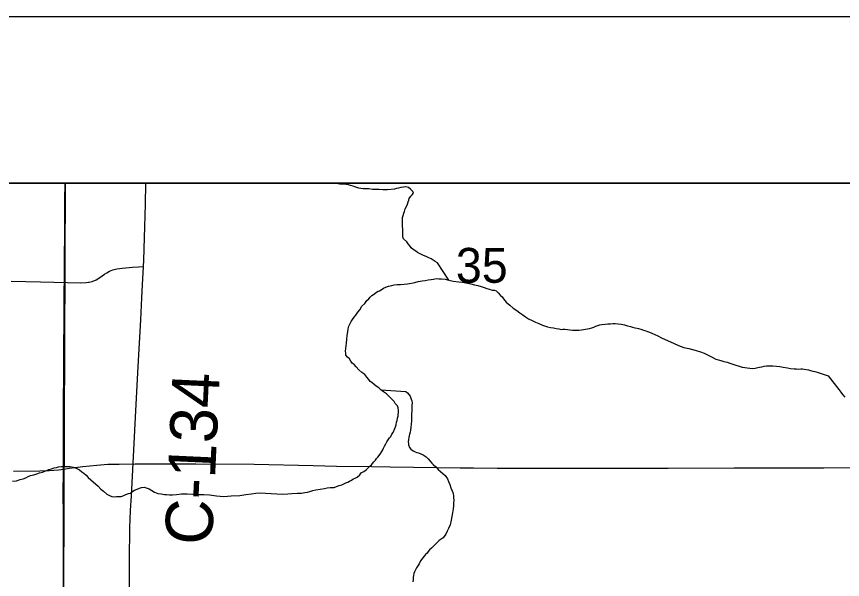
# Model space of a CAD drawing. Extents: x 2.4 to 73.1, y 4.5 to 25.6.
# Drawn here: x 45.0898 to 45.586, y 24.667 to 25.0051 of the extents above; entities that cross this region are included whole.
import ezdxf

# ---------------------------------------------------------------- set-up
doc = ezdxf.new("R2010")
doc.units = 0
for name, color, linetype in [('GM_X_County_Road', 7, 'Continuous'), ('GM_X_County_Road_Text', 7, 'Continuous'), ('GM_X_Interchange_Ramps', 7, 'Continuous'), ('GM_X_Minor_River', 7, 'Continuous'), ('GM_X_Section_Text', 7, 'Continuous'), ('GM_X_Township_Road', 7, 'Continuous'), ('GM_X_US_Shield', 7, 'Continuous'), ('SH_Cut_Line', 7, 'Continuous'), ('SH_Data', 7, 'Continuous')]:
    doc.layers.add(name, color=color, linetype=linetype)

msp = doc.modelspace()

# ---------------------------------------------------------------- linework, layer by layer
at = {"layer": 'GM_X_County_Road'}
msp.add_line((45.16551, 24.84401), (45.16606, 24.85491), dxfattribs=at)
for points in [[(45.16606, 24.85491), (45.16626, 24.85886), (45.1666, 24.87222), (45.16722, 24.89212), (45.16754, 24.90511)], [(45.15687, 24.6007), (45.15704, 24.60732), (45.15719, 24.62068), (45.15741, 24.64213), (45.1576, 24.66451), (45.15768, 24.67881), (45.15796, 24.69807), (45.15826, 24.70846), (45.1589, 24.71731), (45.16008, 24.7409), (45.1615, 24.76822), (45.16283, 24.79492), (45.16439, 24.82285), (45.16511, 24.8362), (45.16551, 24.84401)]]:
    msp.add_lwpolyline(points, dxfattribs=at)
at = {"layer": 'GM_X_Interchange_Ramps'}
msp.add_lwpolyline([(46.12189, 24.90511), (43.14223, 24.90511)], dxfattribs=at)
at = {"layer": 'GM_X_Minor_River'}
for points in [[(45.34948, 24.84681), (45.3426, 24.85718), (45.34129, 24.85796), (45.34016, 24.85874), (45.33884, 24.85952), (45.33714, 24.86031), (45.33582, 24.8609), (45.3343, 24.86149), (45.33261, 24.86247), (45.33072, 24.86345), (45.32959, 24.86423), (45.32809, 24.8652), (45.32696, 24.86617), (45.32603, 24.86732), (45.3251, 24.86867), (45.32417, 24.86982), (45.32229, 24.87156), (45.32193, 24.87271), (45.32195, 24.87404), (45.32178, 24.87556), (45.32181, 24.87746), (45.32165, 24.87918), (45.32168, 24.88107), (45.32171, 24.88316), (45.32173, 24.88449), (45.32213, 24.88563), (45.32253, 24.88695), (45.32293, 24.88809), (45.32333, 24.8896), (45.32412, 24.89111), (45.32471, 24.89243), (45.32511, 24.89375), (45.32551, 24.89489), (45.32572, 24.89583), (45.32669, 24.89715), (45.32746, 24.89808), (45.32824, 24.89902), (45.32787, 24.89998), (45.32656, 24.90133), (45.32525, 24.90249), (45.32373, 24.90289), (45.32221, 24.90254), (45.32068, 24.90237), (45.31935, 24.90201), (45.31801, 24.90185), (45.31687, 24.90148), (45.31267, 24.90098), (45.31134, 24.901), (45.30982, 24.90103), (45.30773, 24.90125), (45.30583, 24.90128), (45.30374, 24.90131), (45.30146, 24.90154), (45.29975, 24.90157), (45.29804, 24.90159), (45.29671, 24.9018), (45.29538, 24.90202), (45.29425, 24.90241), (45.29311, 24.90281), (45.29198, 24.90321), (45.29046, 24.90361), (45.28914, 24.90402), (45.28781, 24.90423), (45.28648, 24.90444), (45.28515, 24.90446), (45.28401, 24.90448), (45.28306, 24.90468), (45.28211, 24.90489), (45.28097, 24.9049), (45.28002, 24.90492), (45.27896, 24.90511)], [(45.30427, 24.83822), (45.306, 24.83952), (45.30696, 24.84007), (45.30792, 24.84044), (45.30888, 24.84099), (45.31022, 24.84192), (45.31156, 24.84266), (45.31328, 24.8432), (45.31519, 24.84355), (45.31672, 24.84391), (45.31844, 24.84426), (45.32053, 24.84423), (45.32262, 24.84439), (45.32472, 24.84454), (45.327, 24.84489), (45.32911, 24.84542), (45.33102, 24.84596), (45.33349, 24.8463), (45.33521, 24.84666), (45.33712, 24.84701), (45.33883, 24.84717), (45.34036, 24.84734), (45.34188, 24.84769), (45.34341, 24.84767), (45.34512, 24.84764), (45.34721, 24.84742), (45.34948, 24.84681), (45.35213, 24.8462), (45.35555, 24.84576), (45.35764, 24.84554), (45.36276, 24.84451), (45.36484, 24.84391), (45.36692, 24.84349), (45.36882, 24.84289), (45.37071, 24.84229), (45.37241, 24.8417), (45.37393, 24.84129), (45.37487, 24.8409), (45.37582, 24.84069), (45.37696, 24.84067), (45.3779, 24.84028), (45.37922, 24.83912), (45.38052, 24.83757), (45.38146, 24.8368), (45.38239, 24.83546), (45.38388, 24.83353), (45.38614, 24.83179), (45.3882, 24.83004), (45.39027, 24.82849), (45.39215, 24.82713), (45.39385, 24.82596), (45.39554, 24.8248), (45.39742, 24.82363), (45.3995, 24.82245), (45.40157, 24.82147), (45.40365, 24.82068), (45.40573, 24.81969), (45.40876, 24.8187), (45.41065, 24.81828), (45.41236, 24.81807), (45.41407, 24.81766), (45.41558, 24.81745), (45.41691, 24.81724), (45.41805, 24.81741), (45.4192, 24.81739), (45.42071, 24.81718), (45.42223, 24.81696), (45.42375, 24.81675), (45.42527, 24.81672), (45.42755, 24.81669), (45.42927, 24.81685), (45.43404, 24.81772), (45.43537, 24.81808), (45.43652, 24.81863), (45.43786, 24.81918), (45.43901, 24.81954), (45.44016, 24.81991), (45.44149, 24.82008), (45.4434, 24.82043), (45.44492, 24.82059), (45.44663, 24.82056), (45.44816, 24.82073), (45.44949, 24.82071), (45.4512, 24.82049), (45.4531, 24.82027), (45.45499, 24.81986), (45.45688, 24.81926), (45.45859, 24.81885), (45.45992, 24.81864), (45.46124, 24.81824), (45.46257, 24.81803), (45.46352, 24.81782), (45.46484, 24.81742), (45.46635, 24.81683), (45.46787, 24.81624), (45.46881, 24.81584), (45.46995, 24.81544), (45.47146, 24.81485), (45.47316, 24.81406), (45.47505, 24.81327), (45.47731, 24.8121)], [(45.26302, 24.71916), (45.26455, 24.71952), (45.26607, 24.71987), (45.26779, 24.72042), (45.26951, 24.72077), (45.27485, 24.72164), (45.27638, 24.72199), (45.27828, 24.72215), (45.28057, 24.7223), (45.2821, 24.72285), (45.28363, 24.7234), (45.28516, 24.72394), (45.2865, 24.72449), (45.28765, 24.72504), (45.28879, 24.7254), (45.28975, 24.72596), (45.29071, 24.72651), (45.29225, 24.72744), (45.29321, 24.7278), (45.29436, 24.72836), (45.29609, 24.72985), (45.29687, 24.73098), (45.29841, 24.7319), (45.29975, 24.73283), (45.30091, 24.73395), (45.30207, 24.73507), (45.30303, 24.73582), (45.30439, 24.7377), (45.30536, 24.73863), (45.30614, 24.73957), (45.30691, 24.74051), (45.30827, 24.7422), (45.30925, 24.74389), (45.30983, 24.74483), (45.31023, 24.74596), (45.31082, 24.74709), (45.3116, 24.74841), (45.31219, 24.74973), (45.31297, 24.75086), (45.31394, 24.75199), (45.31471, 24.75292), (45.31531, 24.75424), (45.31608, 24.75518), (45.31707, 24.75764), (45.31747, 24.75877), (45.31787, 24.7599), (45.31808, 24.76142), (45.31848, 24.76255), (45.31869, 24.76388), (45.31909, 24.76521), (45.31911, 24.76616), (45.31931, 24.7671), (45.31933, 24.76843), (45.31898, 24.77015), (45.31862, 24.77129), (45.31731, 24.77264), (45.31657, 24.7738), (45.31544, 24.77514), (45.31395, 24.77669), (45.31207, 24.77843), (45.31019, 24.77979), (45.30869, 24.78095), (45.30738, 24.78211), (45.30587, 24.78309), (45.30455, 24.78406), (45.30324, 24.78522), (45.3023, 24.78599), (45.30137, 24.78715), (45.30025, 24.7885), (45.29894, 24.79004), (45.29725, 24.79139), (45.29537, 24.79294), (45.29388, 24.79468), (45.29257, 24.79603), (45.29144, 24.797), (45.2907, 24.79815), (45.28977, 24.79949), (45.28865, 24.80046), (45.28753, 24.80181), (45.28754, 24.80295), (45.28737, 24.80409), (45.28802, 24.80902), (45.28824, 24.81111), (45.28847, 24.81358), (45.28889, 24.81566), (45.28911, 24.81756), (45.28951, 24.81907), (45.2901, 24.82039), (45.29089, 24.8219), (45.29167, 24.82322), (45.29264, 24.82453), (45.29361, 24.82584), (45.29478, 24.82754), (45.29594, 24.82904), (45.29731, 24.83111), (45.29905, 24.83279), (45.30021, 24.83448), (45.30137, 24.8356), (45.30234, 24.83654), (45.3033, 24.83747), (45.30427, 24.83822)], [(45.47731, 24.8121), (45.48128, 24.81032), (45.48449, 24.80894), (45.48751, 24.80756), (45.49073, 24.80637), (45.49357, 24.80576), (45.49584, 24.80515), (45.49811, 24.80454), (45.50057, 24.80375), (45.50284, 24.80295), (45.50492, 24.80197), (45.50718, 24.80079), (45.50982, 24.79923), (45.51286, 24.79861), (45.51475, 24.79801), (45.51664, 24.7976), (45.51835, 24.797), (45.52005, 24.7964), (45.52194, 24.7958), (45.52383, 24.79502), (45.52573, 24.7946), (45.53028, 24.79396), (45.53218, 24.79374), (45.53351, 24.79391), (45.53504, 24.79427), (45.53618, 24.79444), (45.53752, 24.7948), (45.53886, 24.79516), (45.54038, 24.79532), (45.54228, 24.79529), (45.54418, 24.79526), (45.54627, 24.79504), (45.54837, 24.79501), (45.55026, 24.79459), (45.55292, 24.79417), (45.55481, 24.79376), (45.5569, 24.79354), (45.55842, 24.79352), (45.55975, 24.7933), (45.56089, 24.79348), (45.56184, 24.79346), (45.56298, 24.79325), (45.56412, 24.79305), (45.56545, 24.79283), (45.56677, 24.79243), (45.5681, 24.79203), (45.56943, 24.79182), (45.57075, 24.79142), (45.57734, 24.7894)], [(45.57734, 24.7894), (45.58368, 24.78111), (45.58497, 24.77956), (45.58588, 24.77802), (45.58736, 24.77646)], [(45.30869, 24.78095), (45.3237, 24.77995), (45.32464, 24.77918), (45.32538, 24.77803), (45.32632, 24.77706), (45.32686, 24.77534), (45.32722, 24.7742), (45.32739, 24.77305), (45.32737, 24.77172), (45.32732, 24.76811), (45.3271, 24.76679), (45.32708, 24.76527), (45.32706, 24.76375), (45.32704, 24.76242), (45.32681, 24.76014), (45.32659, 24.75844), (45.32657, 24.75673), (45.32635, 24.7554), (45.32596, 24.75427), (45.32575, 24.75332), (45.32555, 24.75237), (45.32533, 24.75104), (45.32512, 24.74972), (45.3253, 24.74877), (45.32528, 24.74782), (45.32583, 24.74629), (45.32658, 24.74532), (45.32808, 24.74435), (45.32921, 24.74376), (45.33035, 24.74336), (45.33129, 24.74297), (45.33262, 24.74238), (45.33413, 24.74178), (45.33582, 24.74062), (45.33713, 24.73946), (45.33825, 24.73811), (45.33938, 24.73695), (45.34012, 24.73599), (45.34162, 24.73463), (45.34312, 24.73309), (45.34725, 24.72941), (45.34874, 24.72749), (45.34928, 24.72577), (45.35001, 24.72405), (45.35075, 24.72214), (45.35129, 24.72061), (45.35184, 24.71927), (45.35202, 24.71832), (45.35238, 24.71736), (45.35236, 24.71622), (45.35253, 24.71451), (45.35231, 24.71299), (45.35229, 24.71128), (45.35207, 24.70939), (45.35165, 24.70711), (45.35123, 24.70484), (45.35082, 24.70257), (45.35021, 24.69992), (45.34922, 24.69765), (45.34843, 24.69595), (45.34764, 24.69426), (45.34609, 24.692), (45.34378, 24.69033), (45.34223, 24.68902), (45.34127, 24.68809), (45.3403, 24.68696), (45.33914, 24.68584), (45.33798, 24.68472), (45.33702, 24.68378), (45.33643, 24.68284), (45.33547, 24.68191), (45.33469, 24.68097), (45.33391, 24.68003), (45.33255, 24.67816), (45.33158, 24.67646), (45.33079, 24.67514), (45.33002, 24.67402), (45.32943, 24.67288), (45.32884, 24.67156), (45.32844, 24.67062), (45.32823, 24.66948), (45.32802, 24.66835), (45.328, 24.66702), (45.32779, 24.66569)], [(45.08739, 24.72614), (45.08986, 24.72629), (45.09197, 24.72701), (45.09388, 24.72755), (45.09541, 24.7281), (45.09675, 24.72884), (45.09828, 24.72938), (45.10019, 24.72992), (45.1021, 24.73046), (45.10363, 24.73101), (45.10535, 24.73155), (45.10746, 24.73228), (45.10918, 24.73301), (45.1109, 24.73355), (45.11243, 24.7341), (45.11376, 24.73427), (45.1151, 24.73462), (45.11682, 24.73479), (45.11853, 24.73495), (45.12024, 24.73492), (45.12195, 24.7349), (45.12385, 24.73449), (45.12555, 24.73389), (45.12763, 24.73291), (45.12913, 24.73174), (45.13026, 24.73077), (45.13157, 24.72961), (45.13288, 24.72826), (45.13438, 24.72691), (45.13888, 24.72304), (45.14038, 24.7213), (45.14207, 24.71995), (45.14413, 24.7182), (45.14564, 24.71742), (45.14715, 24.71682), (45.14867, 24.71661), (45.14982, 24.71678), (45.15115, 24.71676), (45.15267, 24.71693), (45.1542, 24.71747), (45.15554, 24.71802), (45.15707, 24.71857), (45.15822, 24.71893), (45.15976, 24.72004), (45.16072, 24.7206), (45.16225, 24.72134), (45.16359, 24.72188), (45.16493, 24.72224), (45.16645, 24.72241), (45.16834, 24.72181), (45.16948, 24.72141), (45.17117, 24.72043), (45.17268, 24.71946), (45.17476, 24.71867), (45.17666, 24.71845), (45.1778, 24.71824), (45.17874, 24.71803), (45.17989, 24.71801), (45.18178, 24.71779), (45.18349, 24.71777), (45.18597, 24.71811), (45.18883, 24.71844), (45.19225, 24.71839), (45.19568, 24.71833), (45.1991, 24.71809), (45.20233, 24.71804), (45.20575, 24.71779), (45.20992, 24.71716), (45.21429, 24.7169), (45.21867, 24.71721), (45.224, 24.7175), (45.22762, 24.71802), (45.23087, 24.71853), (45.23353, 24.71887), (45.23658, 24.71901), (45.23943, 24.71878), (45.24285, 24.71872), (45.24627, 24.71848), (45.24969, 24.71823), (45.25274, 24.71838), (45.25521, 24.71872), (45.25864, 24.71885), (45.26092, 24.71882), (45.26302, 24.71916)]]:
    msp.add_lwpolyline(points, dxfattribs=at)
at = {"layer": 'GM_X_Township_Road'}
for points in [[(45.11801, 24.73335), (45.11802, 24.73793), (45.11809, 24.77243), (45.11817, 24.7914), (45.11825, 24.80912), (45.11835, 24.81937), (45.11839, 24.83243), (45.11857, 24.85481), (45.11887, 24.87999), (45.11889, 24.89492), (45.11899, 24.90511)], [(45.13307, 24.84555), (45.13342, 24.84561), (45.13528, 24.84602), (45.13758, 24.84695), (45.13995, 24.84843), (45.14273, 24.85043), (45.14404, 24.85127), (45.14568, 24.85215), (45.14771, 24.85293), (45.15012, 24.85352), (45.1532, 24.85398), (45.15939, 24.85449), (45.16312, 24.85473), (45.16606, 24.85491)], [(45.08654, 24.84621), (45.10426, 24.84582), (45.12851, 24.84525), (45.13163, 24.84536), (45.13307, 24.84555)], [(45.08795, 24.73215), (45.10381, 24.73223), (45.1094, 24.73239), (45.11496, 24.73292), (45.11801, 24.73335)], [(45.11019, 24.61314), (45.11063, 24.61342), (45.11208, 24.61454), (45.11383, 24.61622), (45.115, 24.6176), (45.11583, 24.61886), (45.11653, 24.62018), (45.11719, 24.62186), (45.11771, 24.62392), (45.11804, 24.62603), (45.11815, 24.62855), (45.11829, 24.64151), (45.11806, 24.66888), (45.11803, 24.69592), (45.11797, 24.70711), (45.11791, 24.71737), (45.11801, 24.73335)], [(45.11801, 24.73335), (45.12173, 24.73388), (45.12974, 24.73494), (45.1381, 24.73575), (45.14461, 24.73619), (45.15144, 24.73635), (45.16107, 24.73652), (45.18003, 24.73652), (45.19744, 24.73651), (45.23256, 24.73634), (45.26798, 24.73543), (45.28197, 24.73511), (45.3031, 24.73479), (45.31428, 24.73458), (45.35624, 24.73406), (45.36432, 24.73396), (45.37862, 24.7339), (45.39105, 24.73395), (45.41218, 24.73394), (45.43985, 24.73378), (45.4484, 24.73379)], [(45.4484, 24.73379), (45.45695, 24.7338), (45.48119, 24.73394), (45.52098, 24.73396), (45.54273, 24.73403), (45.55548, 24.73414), (45.57475, 24.73414), (45.60459, 24.73418), (45.61702, 24.73416), (45.61908, 24.73421)]]:
    msp.add_lwpolyline(points, dxfattribs=at)
at = {"layer": 'GM_X_US_Shield'}
for points in [[(45.11907, 24.90511), (44.61994, 24.90511), (44.6151, 24.61859), (45.10205, 24.6139), (45.11777, 24.61357)], [(45.62172, 24.90511), (45.11907, 24.90511), (45.11777, 24.61357), (45.60677, 24.60836), (45.61871, 24.60829)]]:
    msp.add_lwpolyline(points, close=True, dxfattribs=at)
at = {"layer": 'SH_Cut_Line'}
msp.add_lwpolyline([(48.75853, 24.90511), (41.95853, 24.90511)], dxfattribs=at)
at = {"layer": 'SH_Data'}
for p, q in [((41.85853, 25.00511), (48.85853, 25.00511)), ((41.95853, 24.90511), (48.75853, 24.90511))]:
    msp.add_line(p, q, dxfattribs=at)

# ---------------------------------------------------------------- texts
at = {"layer": 'GM_X_County_Road_Text'}
msp.add_text('C-134', height=0.028409, rotation=87.3617, dxfattribs=at).set_placement((45.20719, 24.6873))
at = {"layer": 'GM_X_Section_Text'}
msp.add_text('35', height=0.020928, rotation=0, dxfattribs=at).set_placement((45.35373, 24.8452))

doc.saveas('drawing.dxf')
